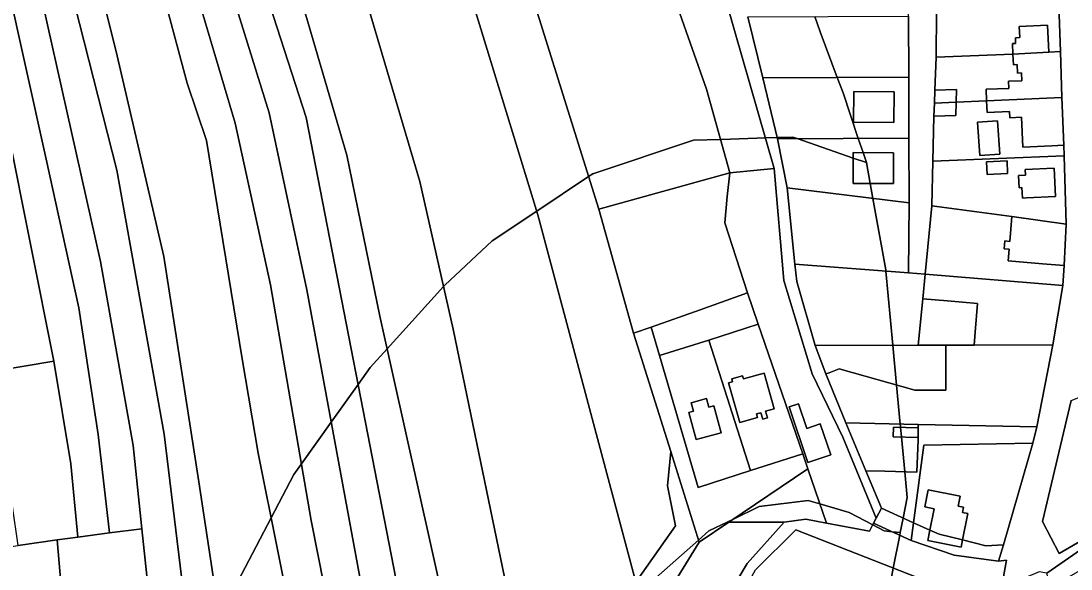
# Model space of a CAD drawing. Extents: x -502026 to -497664, y -1143484 to -1138019.
# Drawn here: x -498314.4 to -497970.3, y -1140850.9 to -1140671.5 of the extents above; entities that cross this region are included whole.
import ezdxf

# ---------------------------------------------------------------- set-up
doc = ezdxf.new("R2010")
doc.units = 0
for name, color, linetype in [('25', 7, 'Continuous'), ('55', 7, 'Continuous'), ('62', 7, 'Continuous'), ('7', 7, 'Continuous')]:
    doc.layers.add(name, color=color, linetype=linetype)

msp = doc.modelspace()

# ---------------------------------------------------------------- linework, layer by layer
at = {"layer": '25'}
for points in [[(-497973.8, -1140681.43), (-497977.58, -1140681.72), (-497977.97, -1140672.87), (-497987.26, -1140673.28), (-497987.1, -1140676.89), (-497988.56, -1140676.96), (-497988.48, -1140678.79), (-497989.52, -1140678.83), (-497989.37, -1140682.29), (-498014.48, -1140683.34), (-498014.39, -1140668.47), (-497996.96, -1140667.54), (-497993.09, -1140667.34), (-497989.44, -1140667.21), (-497974.31, -1140666.39)], [(-497997.96, -1140697.62), (-498007.95, -1140698.09), (-498007.82, -1140693.85), (-498014.95, -1140694.11), (-498014.48, -1140683.34), (-497989.37, -1140682.29), (-497989.19, -1140685.82), (-497987.94, -1140685.76), (-497987.82, -1140688.51), (-497986.58, -1140688.46), (-497986.46, -1140691.01), (-497990.82, -1140691.2), (-497990.73, -1140693.56), (-497998.09, -1140693.84)], [(-497972.65, -1140712.12), (-497972.51, -1140715.63), (-498015.56, -1140717.4), (-498015.22, -1140702.66), (-498008.08, -1140702.37), (-498007.95, -1140698.09), (-497997.96, -1140697.62), (-497997.79, -1140701.4), (-497990.42, -1140701.06), (-497990.32, -1140703.18), (-497986.59, -1140703.01), (-497986.12, -1140712.77), (-497976.6, -1140712.31)], [(-497993.65, -1140715.1), (-497994.43, -1140704.14), (-498000.92, -1140704.62), (-498000.14, -1140715.57)], [(-497971.9, -1140737.98), (-497989.7, -1140735.55), (-498015.91, -1140731.98), (-498015.56, -1140717.4), (-497972.51, -1140715.63)], [(-498034.15, -1140834.31), (-498035, -1140835.94), (-498036.37, -1140838.53), (-498050.47, -1140835.91), (-498056.55, -1140818.15), (-498058.24, -1140813.2), (-498072.78, -1140770.72), (-498076.29, -1140760.54), (-498083.74, -1140737.52), (-498082.99, -1140729), (-498082.15, -1140721.17), (-498067.54, -1140719.79), (-498064.46, -1140756.47), (-498055.1, -1140787.03), (-498045.1, -1140807.74)], [(-497991.09, -1140721.45), (-497991.26, -1140717.31), (-497997.99, -1140717.59), (-497997.82, -1140721.73)], [(-497975.86, -1140719.62), (-497985.35, -1140720.09), (-497985.26, -1140721.98), (-497987.54, -1140722.09), (-497987.34, -1140726.09), (-497986.39, -1140726.04), (-497986.21, -1140729.48), (-497984.91, -1140729.41), (-497975.4, -1140728.92)], [(-498023.35, -1140731.02), (-498023.59, -1140753.99), (-498060.78, -1140751.07), (-498063.37, -1140726.09)], [(-497989.7, -1140735.55), (-497990.04, -1140739.7), (-497990.36, -1140743.64), (-497991.96, -1140743.51), (-497992.17, -1140746.1), (-497990.58, -1140746.23), (-497990.89, -1140750.07), (-497979.68, -1140750.99), (-497972.55, -1140751.57), (-497973.02, -1140758.06), (-498018.11, -1140754.44), (-498015.91, -1140731.98)], [(-497973.02, -1140758.06), (-497976.28, -1140777.58), (-498002.08, -1140777.65), (-498001.73, -1140773.41), (-498000.94, -1140763.95), (-498010.76, -1140763.13), (-498018.89, -1140762.46), (-498018.11, -1140754.44)], [(-498075.37, -1140818.73), (-498092.5, -1140824.27), (-498105.13, -1140781.07), (-498088.95, -1140775.95)], [(-497981.55, -1140804.44), (-498020.36, -1140803.62), (-498044.1, -1140803.12), (-498050.64, -1140787.07), (-498049.61, -1140786.68), (-498046.24, -1140785.41), (-498021.46, -1140792.41), (-498011.33, -1140792.43), (-498011.35, -1140782.37), (-498011.36, -1140777.67), (-498002.08, -1140777.65), (-497976.28, -1140777.58)], [(-497949.61, -1140807.64), (-497957.44, -1140811.75), (-497966.36, -1140816.43), (-497963.53, -1140821.82), (-497961.7, -1140825.37), (-497957.2, -1140833.64), (-497956.22, -1140835.44), (-497974.23, -1140845.84), (-497979.66, -1140835.43), (-497970.28, -1140795.81), (-497956.33, -1140790.28)], [(-498089.74, -1140795.14), (-498094.74, -1140796.55), (-498094, -1140799.3), (-498095.51, -1140799.71), (-498093.12, -1140808.55), (-498084.97, -1140806.35), (-498087.36, -1140797.51), (-498088.98, -1140797.95)], [(-498059.66, -1140796.86), (-498062.7, -1140797.89), (-498056.52, -1140816.11), (-498049.05, -1140813.58), (-498052.5, -1140803.42), (-498056.93, -1140804.93)], [(-497981.55, -1140804.44), (-497982.83, -1140809.73), (-498018.58, -1140810.44), (-498021.93, -1140835.79), (-498032.47, -1140831.05), (-498037.57, -1140818.79), (-498031.33, -1140818.93), (-498020.79, -1140819.19), (-498020.44, -1140808.6), (-498020.45, -1140807.83), (-498020.38, -1140804.72), (-498020.36, -1140803.62)], [(-497992.47, -1140843.02), (-497998.24, -1140843.36), (-498005.83, -1140841.42), (-498004.12, -1140832.82), (-498005.9, -1140832.46), (-498005.59, -1140830.71), (-498007.33, -1140830.36), (-498006.69, -1140827.12), (-498017.16, -1140825.04), (-498018.26, -1140830.56), (-498015.15, -1140831.2), (-498016.55, -1140838.2), (-498021.93, -1140835.79), (-498018.58, -1140810.44), (-497982.83, -1140809.73)], [(-498012.27, -1140857), (-498063.98, -1140853.9), (-498070.7, -1140853.5), (-498081.33, -1140873.52), (-498086.17, -1140873.76), (-498073.71, -1140851.2), (-498060.53, -1140838.15)]]:
    msp.add_lwpolyline(points, close=True, dxfattribs=at)
at = {"layer": '55'}
for points in [[(-498014.39, -1140668.47), (-498014.48, -1140683.34), (-498014.95, -1140694.11), (-498015.09, -1140698.38), (-498015.22, -1140702.66), (-498015.56, -1140717.4), (-498015.91, -1140731.98), (-498018.11, -1140754.44), (-498023.59, -1140753.99), (-498023.35, -1140731.02), (-498023.43, -1140709.84), (-498023.51, -1140689.85), (-498023.59, -1140669.86), (-498023.68, -1140648.93), (-498014.71, -1140648.44)], [(-498023.51, -1140689.85), (-498071.34, -1140690.04), (-498076.26, -1140670.07), (-498023.59, -1140669.86)], [(-497977.58, -1140681.72), (-497989.37, -1140682.29), (-497989.52, -1140678.83), (-497988.48, -1140678.79), (-497988.56, -1140676.96), (-497987.1, -1140676.89), (-497987.26, -1140673.28), (-497977.97, -1140672.87)], [(-497973.3, -1140696.47), (-497990.59, -1140697.28), (-497997.96, -1140697.62), (-497998.09, -1140693.84), (-497990.73, -1140693.56), (-497990.82, -1140691.2), (-497986.46, -1140691.01), (-497986.58, -1140688.46), (-497987.82, -1140688.51), (-497987.94, -1140685.76), (-497989.19, -1140685.82), (-497989.37, -1140682.29), (-497977.58, -1140681.72), (-497973.8, -1140681.43)], [(-498023.43, -1140709.84), (-498066.45, -1140710.01), (-498071.34, -1140690.04), (-498023.51, -1140689.85)], [(-498028.29, -1140694.65), (-498028.35, -1140704.76), (-498041.61, -1140704.61), (-498041.47, -1140694.53)], [(-498028.29, -1140694.65), (-498041.47, -1140694.53), (-498041.61, -1140704.61), (-498028.35, -1140704.76)], [(-498007.95, -1140698.09), (-498015.09, -1140698.38), (-498014.95, -1140694.11), (-498007.82, -1140693.85)], [(-498015.22, -1140702.66), (-498015.09, -1140698.38), (-498007.95, -1140698.09), (-498008.08, -1140702.37)], [(-497972.65, -1140712.12), (-497976.6, -1140712.31), (-497986.12, -1140712.77), (-497986.59, -1140703.01), (-497990.32, -1140703.18), (-497990.42, -1140701.06), (-497997.79, -1140701.4), (-497997.96, -1140697.62), (-497990.59, -1140697.28), (-497973.3, -1140696.47)], [(-497993.65, -1140715.1), (-498000.14, -1140715.57), (-498000.92, -1140704.62), (-497994.43, -1140704.14)], [(-498023.35, -1140731.02), (-498063.37, -1140726.09), (-498066.45, -1140710.01), (-498023.43, -1140709.84)], [(-498028.52, -1140724.64), (-498028.48, -1140714.61), (-498041.65, -1140714.56), (-498041.67, -1140724.65)], [(-498028.52, -1140724.64), (-498041.67, -1140724.65), (-498041.65, -1140714.56), (-498028.48, -1140714.61)], [(-497991.09, -1140721.45), (-497997.82, -1140721.73), (-497997.99, -1140717.59), (-497991.26, -1140717.31)], [(-497975.86, -1140719.62), (-497975.4, -1140728.92), (-497984.91, -1140729.41), (-497986.21, -1140729.48), (-497986.39, -1140726.04), (-497987.34, -1140726.09), (-497987.54, -1140722.09), (-497985.26, -1140721.98), (-497985.35, -1140720.09)], [(-497971.9, -1140737.98), (-497972.55, -1140751.57), (-497979.68, -1140750.99), (-497990.89, -1140750.07), (-497990.58, -1140746.23), (-497992.17, -1140746.1), (-497991.96, -1140743.51), (-497990.36, -1140743.64), (-497990.04, -1140739.7), (-497989.7, -1140735.55)], [(-498002.08, -1140777.65), (-498011.36, -1140777.67), (-498020.38, -1140777.66), (-498018.89, -1140762.46), (-498010.76, -1140763.13), (-498000.94, -1140763.95), (-498001.73, -1140773.41)], [(-498058.24, -1140813.2), (-498075.37, -1140818.73), (-498088.95, -1140775.95), (-498072.78, -1140770.72)], [(-498011.36, -1140777.67), (-498011.35, -1140782.37), (-498011.33, -1140792.43), (-498021.46, -1140792.41), (-498046.24, -1140785.41), (-498049.61, -1140786.68), (-498050.64, -1140787.07), (-498054.17, -1140777.75), (-498020.38, -1140777.66)], [(-498070.9, -1140786.77), (-498067.64, -1140798.5), (-498070.39, -1140799.27), (-498069.79, -1140801.4), (-498071.33, -1140801.85), (-498071.95, -1140799.75), (-498073.4, -1140800.17), (-498073.07, -1140801.3), (-498078.86, -1140802.95), (-498082.55, -1140790), (-498081.22, -1140789.61), (-498081.47, -1140788.71), (-498077.91, -1140787.71), (-498077.64, -1140788.65)], [(-498070.9, -1140786.77), (-498077.64, -1140788.65), (-498077.91, -1140787.71), (-498081.47, -1140788.71), (-498081.22, -1140789.61), (-498082.55, -1140790), (-498078.86, -1140802.95), (-498073.07, -1140801.3), (-498073.4, -1140800.17), (-498071.95, -1140799.75), (-498071.33, -1140801.85), (-498069.79, -1140801.4), (-498070.39, -1140799.27), (-498067.64, -1140798.5)], [(-498089.74, -1140795.14), (-498088.98, -1140797.95), (-498087.36, -1140797.51), (-498084.97, -1140806.35), (-498093.12, -1140808.55), (-498095.51, -1140799.71), (-498094, -1140799.3), (-498094.74, -1140796.55)], [(-498059.66, -1140796.86), (-498056.93, -1140804.93), (-498052.5, -1140803.42), (-498049.05, -1140813.58), (-498056.52, -1140816.11), (-498062.7, -1140797.89)], [(-498020.36, -1140803.62), (-498020.38, -1140804.72), (-498028.48, -1140804.54), (-498028.55, -1140807.65), (-498020.45, -1140807.83), (-498020.44, -1140808.6), (-498020.79, -1140819.19), (-498031.33, -1140818.93), (-498037.57, -1140818.79), (-498044.1, -1140803.12)], [(-498020.38, -1140804.72), (-498020.45, -1140807.83), (-498028.55, -1140807.65), (-498028.48, -1140804.54)], [(-498092.19, -1140842.17), (-498109.06, -1140869.63), (-498112.91, -1140855.31), (-498099.9, -1140836.85), (-498102.54, -1140823.66), (-498101.49, -1140812.49)], [(-498050.47, -1140835.91), (-498057.16, -1140834.67), (-498064.27, -1140835.64), (-498082.41, -1140835.58), (-498056.55, -1140818.15)], [(-498005.83, -1140841.42), (-498013.57, -1140839.53), (-498016.55, -1140838.2), (-498015.15, -1140831.2), (-498018.26, -1140830.56), (-498017.16, -1140825.04), (-498006.69, -1140827.12), (-498007.33, -1140830.36), (-498005.59, -1140830.71), (-498005.9, -1140832.46), (-498004.12, -1140832.82)], [(-498021.93, -1140835.79), (-498022.72, -1140841.59), (-498035, -1140835.94), (-498034.15, -1140834.31), (-498032.47, -1140831.05)], [(-498064.27, -1140835.64), (-498076.42, -1140849.17), (-498088.64, -1140869.65), (-498098.06, -1140889.02), (-498102.51, -1140883.15), (-498105.37, -1140881.14), (-498112.89, -1140875.87), (-498109.06, -1140869.63), (-498092.19, -1140842.17), (-498082.41, -1140835.58)], [(-498016.55, -1140838.2), (-498017.24, -1140841.58), (-498006.29, -1140843.76), (-498005.83, -1140841.42), (-497998.24, -1140843.36), (-497992.47, -1140843.02), (-497994.03, -1140848.4), (-498008.56, -1140846.38), (-498022.72, -1140841.59), (-498021.93, -1140835.79)], [(-498005.83, -1140841.42), (-498006.29, -1140843.76), (-498017.24, -1140841.58), (-498016.55, -1140838.2), (-498013.57, -1140839.53)]]:
    msp.add_lwpolyline(points, close=True, dxfattribs=at)
for points in [[(-498076.26, -1140670.07), (-498071.34, -1140690.04), (-498066.45, -1140710.01), (-498063.37, -1140726.09), (-498060.78, -1140751.07), (-498060.18, -1140756.83), (-498054.17, -1140777.75), (-498050.64, -1140787.07), (-498044.1, -1140803.12), (-498037.57, -1140818.79), (-498032.47, -1140831.05), (-498034.15, -1140834.31), (-498045.1, -1140807.74), (-498055.1, -1140787.03), (-498064.46, -1140756.47), (-498067.54, -1140719.79), (-498085.88, -1140656.27)], [(-497942.02, -1140827.25), (-497978.25, -1140852.31), (-497980.78, -1140851.89), (-497993.14, -1140857.08), (-497991.42, -1140848.06), (-497994.03, -1140848.4), (-497992.47, -1140843.02), (-497982.83, -1140809.73), (-497981.55, -1140804.44), (-497976.28, -1140777.58), (-497973.02, -1140758.06), (-497972.55, -1140751.57), (-497971.9, -1140737.98), (-497972.51, -1140715.63), (-497972.65, -1140712.12), (-497973.3, -1140696.47), (-497973.8, -1140681.43), (-497974.31, -1140666.39)], [(-497970.28, -1140795.81), (-497979.66, -1140835.43), (-497974.23, -1140845.84), (-497956.22, -1140835.44)], [(-497960.66, -1140847.58), (-497977.01, -1140856.97), (-497978.25, -1140852.31), (-497942.02, -1140827.25)], [(-498088.64, -1140869.65), (-498076.42, -1140849.17), (-498064.27, -1140835.64), (-498057.16, -1140834.67), (-498050.47, -1140835.91), (-498036.37, -1140838.53), (-498035, -1140835.94), (-498022.72, -1140841.59), (-498008.56, -1140846.38), (-497994.03, -1140848.4), (-497991.42, -1140848.06), (-497993.14, -1140857.08)], [(-498012.27, -1140857), (-498060.53, -1140838.15), (-498073.71, -1140851.2)]]:
    msp.add_lwpolyline(points, dxfattribs=at)
at = {"layer": '62'}
for points in [[(-498054.25, -1140669.98), (-498052.5, -1140675), (-498046.9, -1140689.94), (-498045, -1140695), (-498040.01, -1140709.9), (-498038.44, -1140714.57), (-498037.35, -1140717.83), (-498041.65, -1140716.35), (-498060.09, -1140709.98), (-498061.5, -1140709.5), (-498066.54, -1140709.65), (-498070.43, -1140709.77), (-498081.86, -1140710.13), (-498085.21, -1140710.23), (-498094, -1140710.5), (-498127, -1140721.5), (-498128.38, -1140722.42), (-498145.4, -1140733.77), (-498160, -1140743.5), (-498175.5, -1140758), (-498175.89, -1140758.42), (-498194.39, -1140778.81), (-498200, -1140785), (-498203.92, -1140790.48), (-498212.76, -1140802.86), (-498222.48, -1140816.48), (-498225, -1140820), (-498232.42, -1140834.19), (-498249.42, -1140866.73)], [(-498029.5, -1140855.5), (-498028.55, -1140850.64), (-498026.43, -1140839.88), (-498026.25, -1140838.98), (-498025.33, -1140834.26), (-498024, -1140827.5), (-498024.79, -1140819.09), (-498025.86, -1140807.71), (-498026.15, -1140804.59), (-498026.2, -1140804.08), (-498026.26, -1140803.49), (-498027.46, -1140790.72), (-498028.68, -1140777.68), (-498030.96, -1140753.41), (-498031, -1140753), (-498035.23, -1140729.56), (-498036.12, -1140724.64), (-498037.35, -1140717.83), (-498038.44, -1140714.57), (-498040.01, -1140709.9), (-498045, -1140695), (-498046.9, -1140689.94), (-498052.5, -1140675), (-498054.25, -1140669.98)], [(-498249.42, -1140866.73), (-498232.42, -1140834.19), (-498225, -1140820), (-498222.48, -1140816.48), (-498212.76, -1140802.86), (-498203.92, -1140790.48), (-498200, -1140785), (-498194.39, -1140778.81), (-498175.89, -1140758.42), (-498175.5, -1140758), (-498160, -1140743.5), (-498145.4, -1140733.77), (-498128.38, -1140722.42), (-498127, -1140721.5), (-498094, -1140710.5), (-498085.21, -1140710.23), (-498081.86, -1140710.13), (-498070.43, -1140709.77), (-498066.54, -1140709.65), (-498061.5, -1140709.5), (-498060.09, -1140709.98), (-498041.65, -1140716.35), (-498037.35, -1140717.83), (-498036.12, -1140724.64), (-498035.23, -1140729.56), (-498031, -1140753), (-498030.96, -1140753.41), (-498028.68, -1140777.68), (-498027.46, -1140790.72), (-498026.26, -1140803.49), (-498026.2, -1140804.08), (-498026.15, -1140804.59), (-498025.86, -1140807.71), (-498024.79, -1140819.09), (-498024, -1140827.5), (-498025.33, -1140834.26), (-498026.25, -1140838.98), (-498028.93, -1140838.73), (-498031.5, -1140838.5), (-498035.3, -1140836.51), (-498043, -1140832.5), (-498052.61, -1140829.65), (-498056.5, -1140828.5), (-498072.5, -1140830.5), (-498080.96, -1140834.6), (-498089, -1140838.5), (-498092.4, -1140841.5), (-498111.97, -1140858.79)], [(-498111.97, -1140858.79), (-498092.4, -1140841.5), (-498089, -1140838.5), (-498080.96, -1140834.6), (-498072.5, -1140830.5), (-498056.5, -1140828.5), (-498052.61, -1140829.65), (-498043, -1140832.5), (-498035.3, -1140836.51), (-498031.5, -1140838.5), (-498028.93, -1140838.73), (-498026.25, -1140838.98), (-498026.43, -1140839.88), (-498028.55, -1140850.64), (-498029.5, -1140855.5)]]:
    msp.add_lwpolyline(points, dxfattribs=at)
at = {"layer": '7'}
for points in [[(-498302.86, -1140522.93), (-498278.03, -1140624.19), (-498259.94, -1140691.85), (-498253.65, -1140710.62), (-498241.93, -1140782.11), (-498236.67, -1140813.02), (-498217.33, -1140909.3), (-498212.7, -1140954.66), (-498211.13, -1140980.71), (-498231.62, -1140983.9), (-498256.15, -1140822.41), (-498267.56, -1140748.64), (-498282.89, -1140682.84), (-498322.4, -1140524.68), (-498312.23, -1140521.64)], [(-498291.45, -1140524.5), (-498283.81, -1140559.25), (-498274.77, -1140589.54), (-498258.55, -1140656.61), (-498244.26, -1140704.98), (-498232.59, -1140757.88), (-498219.28, -1140835.05), (-498206.57, -1140899.58), (-498198.57, -1140946.89), (-498212.7, -1140954.66), (-498217.33, -1140909.3), (-498236.67, -1140813.02), (-498241.93, -1140782.11), (-498253.65, -1140710.62), (-498259.94, -1140691.85), (-498278.03, -1140624.19), (-498302.86, -1140522.93)], [(-498231.62, -1140983.9), (-498247.52, -1140989.27), (-498253.21, -1140924.46), (-498267.49, -1140806.74), (-498283.02, -1140720.33), (-498332.15, -1140527.6), (-498322.4, -1140524.68), (-498282.89, -1140682.84), (-498267.56, -1140748.64), (-498256.15, -1140822.41)], [(-498281.53, -1140526.72), (-498274.77, -1140556.49), (-498267.69, -1140578.72), (-498253.79, -1140634.68), (-498233.11, -1140701.59), (-498220.76, -1140759.57), (-498187.29, -1140940.69), (-498198.57, -1140946.89), (-498206.57, -1140899.58), (-498219.28, -1140835.05), (-498232.59, -1140757.88), (-498244.26, -1140704.98), (-498258.55, -1140656.61), (-498274.77, -1140589.54), (-498283.81, -1140559.25), (-498291.45, -1140524.5)], [(-498271.97, -1140529.7), (-498259.89, -1140570.61), (-498241.21, -1140640.18), (-498220.96, -1140703.12), (-498189.11, -1140866.39), (-498178.55, -1140935.88), (-498187.29, -1140940.69), (-498220.76, -1140759.57), (-498233.11, -1140701.59), (-498253.79, -1140634.68), (-498267.69, -1140578.72), (-498274.77, -1140556.49), (-498281.53, -1140526.72)], [(-498067.54, -1140719.79), (-498082.15, -1140721.17), (-498089.81, -1140693.82), (-498099.19, -1140667.11), (-498120.51, -1140613.29), (-498134.69, -1140583.59), (-498148.83, -1140555.31), (-498160.23, -1140536.65), (-498170.09, -1140528.79), (-498165.21, -1140526.01), (-498145.56, -1140527.57), (-498130.36, -1140557.77), (-498123.53, -1140579.14), (-498110.4, -1140606.8), (-498097.02, -1140629.32), (-498085.88, -1140656.27)], [(-498274.78, -1140837.77), (-498285.37, -1140839.14), (-498289.12, -1140806.93), (-498295.48, -1140765.42), (-498306.09, -1140716.7), (-498319.27, -1140657.5), (-498348.87, -1140534.1), (-498340.24, -1140530.37), (-498313.69, -1140637), (-498288.33, -1140750.23), (-498277.66, -1140810.54)], [(-498247.52, -1140989.27), (-498261.4, -1140990.68), (-498263.38, -1140990.82), (-498266.74, -1140913.77), (-498274.78, -1140837.77), (-498277.66, -1140810.54), (-498288.33, -1140750.23), (-498313.69, -1140637), (-498340.24, -1140530.37), (-498332.15, -1140527.6), (-498283.02, -1140720.33), (-498267.49, -1140806.74), (-498253.21, -1140924.46)], [(-498259.27, -1140535.42), (-498246.85, -1140581.47), (-498207.59, -1140715.38), (-498196.77, -1140768.09), (-498175.74, -1140862.65), (-498167.89, -1140930.02), (-498178.55, -1140935.88), (-498189.11, -1140866.39), (-498220.96, -1140703.12), (-498241.21, -1140640.18), (-498259.89, -1140570.61), (-498271.97, -1140529.7)], [(-498285.37, -1140839.14), (-498295.79, -1140840.48), (-498298.02, -1140816.49), (-498303.59, -1140782.83), (-498318.68, -1140707.34), (-498358.25, -1140538.15), (-498348.87, -1140534.1), (-498319.27, -1140657.5), (-498306.09, -1140716.7), (-498295.48, -1140765.42), (-498289.12, -1140806.93)], [(-498233.88, -1140548.43), (-498221.79, -1140595.07), (-498183.65, -1140724.07), (-498172.73, -1140772.39), (-498146.33, -1140899.98), (-498167.89, -1140930.02), (-498175.74, -1140862.65), (-498196.77, -1140768.09), (-498207.59, -1140715.38), (-498246.85, -1140581.47), (-498259.27, -1140535.42), (-498253.24, -1140540.02), (-498242.61, -1140545.26)], [(-498082.15, -1140721.17), (-498125.04, -1140733.09), (-498144.54, -1140670.69), (-498187.07, -1140544.94), (-498160.23, -1140536.65), (-498148.83, -1140555.31), (-498134.69, -1140583.59), (-498120.51, -1140613.29), (-498099.19, -1140667.11), (-498089.81, -1140693.82)], [(-498303.59, -1140782.83), (-498323.88, -1140786.25), (-498332.68, -1140737.97), (-498356.61, -1140629.76), (-498376.07, -1140548.16), (-498358.25, -1140538.15), (-498318.68, -1140707.34)], [(-498112.91, -1140855.31), (-498120.98, -1140866.76), (-498128.46, -1140879.99), (-498146.33, -1140899.98), (-498172.73, -1140772.39), (-498183.65, -1140724.07), (-498221.79, -1140595.07), (-498233.88, -1140548.43), (-498204.21, -1140546.69), (-498168.72, -1140657.51), (-498145.04, -1140734.96)], [(-498125.04, -1140733.09), (-498113.63, -1140773.74), (-498101.49, -1140812.49), (-498102.54, -1140823.66), (-498099.9, -1140836.85), (-498112.91, -1140855.31), (-498145.04, -1140734.96), (-498168.72, -1140657.51), (-498204.21, -1140546.69), (-498187.07, -1140544.94), (-498144.54, -1140670.69)], [(-498076.29, -1140760.54), (-498091.79, -1140766.02), (-498107.88, -1140771.71), (-498113.63, -1140773.74), (-498125.04, -1140733.09), (-498082.15, -1140721.17), (-498082.99, -1140729), (-498083.74, -1140737.52)], [(-498023.59, -1140753.99), (-498018.11, -1140754.44), (-498018.89, -1140762.46), (-498020.38, -1140777.66), (-498054.17, -1140777.75), (-498060.18, -1140756.83), (-498060.78, -1140751.07)], [(-498072.78, -1140770.72), (-498088.95, -1140775.95), (-498105.13, -1140781.07), (-498107.88, -1140771.71), (-498091.79, -1140766.02), (-498076.29, -1140760.54)], [(-498105.13, -1140781.07), (-498092.5, -1140824.27), (-498075.37, -1140818.73), (-498058.24, -1140813.2), (-498056.55, -1140818.15), (-498082.41, -1140835.58), (-498092.19, -1140842.17), (-498101.49, -1140812.49), (-498113.63, -1140773.74), (-498107.88, -1140771.71)], [(-498295.79, -1140840.48), (-498302.57, -1140841.45), (-498315.26, -1140843.26), (-498319.07, -1140817.48), (-498323.88, -1140786.25), (-498303.59, -1140782.83), (-498298.02, -1140816.49)], [(-498263.38, -1140990.82), (-498280.78, -1140991.71), (-498289.83, -1140992.18), (-498294.13, -1140992.54), (-498295.26, -1140926.92), (-498302.57, -1140841.45), (-498295.79, -1140840.48), (-498285.37, -1140839.14), (-498274.78, -1140837.77), (-498266.74, -1140913.77)], [(-498294.13, -1140992.54), (-498320.7, -1140994.73), (-498321.77, -1140929.16), (-498327.09, -1140867), (-498328.95, -1140845.21), (-498315.26, -1140843.26), (-498302.57, -1140841.45), (-498295.26, -1140926.92)]]:
    msp.add_lwpolyline(points, close=True, dxfattribs=at)

doc.saveas('drawing.dxf')
